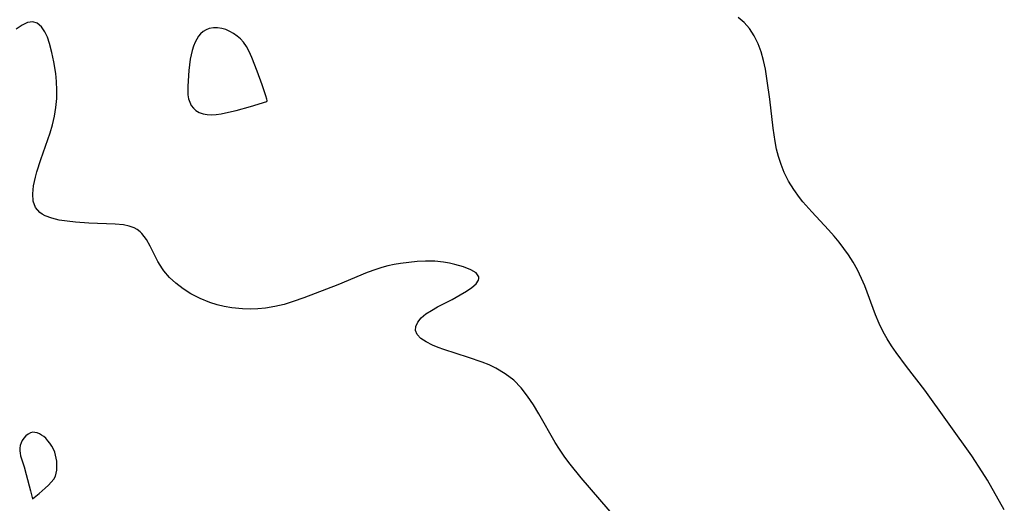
# Model space of a CAD drawing. Header units: metres. Extents: x 1073367 to 1082519, y 1569854 to 1574957.
# Tile 901 of 1056: x 1080446 to 1080614, y 1572305 to 1572387. Entities that reach past the tile are written whole.
import ezdxf

# ---------------------------------------------------------------- set-up
doc = ezdxf.new("R2010")
doc.units = ezdxf.units.M
doc.layers.add('CGG_CurvaNivelLidar_v1', color=253, linetype='Continuous', lineweight=30)

msp = doc.modelspace()

# ---------------------------------------------------------------- linework, layer by layer
at = {"layer": 'CGG_CurvaNivelLidar_v1'}
for p, q in [((1080446.7651, 1572386.2607, 75), (1080445.7619, 1572385.5862, 75)), ((1080447.6948, 1572386.7191, 75), (1080446.7651, 1572386.2607, 75)), ((1080448.5587, 1572386.8584, 75), (1080447.6948, 1572386.7191, 75)), ((1080449.3342, 1572386.6087, 75), (1080448.5587, 1572386.8584, 75)), ((1080450.0331, 1572386.025, 75), (1080449.3342, 1572386.6087, 75)), ((1080569.8386, 1572386.7291, 74.5), (1080568.81, 1572387.5685, 74.5)), ((1080570.7418, 1572385.7189, 74.5), (1080569.8386, 1572386.7291, 74.5)), ((1080450.6329, 1572385.1698, 75), (1080450.0331, 1572386.025, 75)), ((1080451.068, 1572384.2264, 75), (1080450.6329, 1572385.1698, 75)), ((1080477.191, 1572384.8044, 75), (1080476.8357, 1572384.384, 75)), ((1080477.6368, 1572385.1917, 75), (1080477.191, 1572384.8044, 75)), ((1080478.1326, 1572385.4959, 75), (1080477.6368, 1572385.1917, 75)), ((1080478.669, 1572385.7101, 75), (1080478.1326, 1572385.4959, 75)), ((1080479.3579, 1572385.8404, 75), (1080478.669, 1572385.7101, 75)), ((1080480.0746, 1572385.843, 75), (1080479.3579, 1572385.8404, 75)), ((1080480.8006, 1572385.7289, 75), (1080480.0746, 1572385.843, 75)), ((1080481.4797, 1572385.52, 75), (1080480.8006, 1572385.7289, 75)), ((1080482.1441, 1572385.2275, 75), (1080481.4797, 1572385.52, 75)), ((1080482.7862, 1572384.8642, 75), (1080482.1441, 1572385.2275, 75)), ((1080483.3964, 1572384.4374, 75), (1080482.7862, 1572384.8642, 75)), ((1080571.5639, 1572384.4718, 74.5), (1080570.7418, 1572385.7189, 74.5)), ((1080451.4362, 1572383.1469, 75), (1080451.068, 1572384.2264, 75)), ((1080451.8426, 1572381.6374, 75), (1080451.4362, 1572383.1469, 75)), ((1080476.2563, 1572383.3914, 75), (1080475.9782, 1572382.7119, 75)), ((1080476.5255, 1572383.9096, 75), (1080476.2563, 1572383.3914, 75)), ((1080476.8357, 1572384.384, 75), (1080476.5255, 1572383.9096, 75)), ((1080483.963, 1572383.9498, 75), (1080483.3964, 1572384.4374, 75)), ((1080484.4711, 1572383.3987, 75), (1080483.963, 1572383.9498, 75)), ((1080484.9834, 1572382.6617, 75), (1080484.4711, 1572383.3987, 75)), ((1080572.239, 1572383.0865, 74.5), (1080571.5639, 1572384.4718, 74.5)), ((1080572.7365, 1572381.7135, 74.5), (1080572.239, 1572383.0865, 74.5)), ((1080452.1881, 1572380.0115, 75), (1080451.8426, 1572381.6374, 75)), ((1080475.5598, 1572381.2454, 75), (1080475.41, 1572380.4775, 75)), ((1080475.7482, 1572381.9929, 75), (1080475.5598, 1572381.2454, 75)), ((1080475.9782, 1572382.7119, 75), (1080475.7482, 1572381.9929, 75)), ((1080485.4389, 1572381.8133, 75), (1080484.9834, 1572382.6617, 75)), ((1080485.9023, 1572380.7828, 75), (1080485.4389, 1572381.8133, 75)), ((1080573.1374, 1572380.2684, 74.5), (1080572.7365, 1572381.7135, 74.5)), ((1080452.4913, 1572378.0662, 75), (1080452.1881, 1572380.0115, 75)), ((1080475.41, 1572380.4775, 75), (1080475.1775, 1572378.5506, 75)), ((1080486.8445, 1572378.4598, 75), (1080485.9023, 1572380.7828, 75)), ((1080573.4637, 1572378.7699, 74.5), (1080573.1374, 1572380.2684, 74.5)), ((1080452.624, 1572376.6626, 75), (1080452.4913, 1572378.0662, 75)), ((1080475.1775, 1572378.5506, 75), (1080475.0057, 1572375.8708, 75)), ((1080487.7015, 1572376.1394, 75), (1080486.8445, 1572378.4598, 75)), ((1080573.7996, 1572376.8046, 74.5), (1080573.4637, 1572378.7699, 74.5)), ((1080452.6803, 1572375.2373, 75), (1080452.624, 1572376.6626, 75)), ((1080488.3066, 1572374.2738, 75), (1080487.7015, 1572376.1394, 75)), ((1080574.2086, 1572373.676, 74.5), (1080573.7996, 1572376.8046, 74.5)), ((1080452.6506, 1572373.8011, 75), (1080452.6803, 1572375.2373, 75)), ((1080475.0057, 1572375.8708, 75), (1080474.9912, 1572375.1296, 75)), ((1080474.9912, 1572375.1296, 75), (1080475.0249, 1572374.417, 75)), ((1080452.5158, 1572372.2849, 75), (1080452.6506, 1572373.8011, 75)), ((1080475.0249, 1572374.417, 75), (1080475.1342, 1572373.7416, 75)), ((1080475.1342, 1572373.7416, 75), (1080475.3252, 1572373.1574, 75)), ((1080475.3252, 1572373.1574, 75), (1080475.5994, 1572372.623, 75)), ((1080485.6971, 1572372.4528, 75), (1080488.5, 1572373.301, 75)), ((1080488.4669, 1572373.6552, 75), (1080488.3066, 1572374.2738, 75)), ((1080488.5074, 1572373.4396, 75), (1080488.4669, 1572373.6552, 75)), ((1080488.5, 1572373.301, 75), (1080488.5074, 1572373.4396, 75)), ((1080574.7763, 1572368.7239, 74.5), (1080574.2086, 1572373.676, 74.5)), ((1080452.2766, 1572370.7792, 75), (1080452.5158, 1572372.2849, 75)), ((1080475.5994, 1572372.623, 75), (1080475.9507, 1572372.1494, 75)), ((1080475.9507, 1572372.1494, 75), (1080476.3771, 1572371.7516, 75)), ((1080476.3771, 1572371.7516, 75), (1080476.9546, 1572371.4062, 75)), ((1080476.9546, 1572371.4062, 75), (1080477.6091, 1572371.1711, 75)), ((1080477.6091, 1572371.1711, 75), (1080478.321, 1572371.039, 75)), ((1080479.8082, 1572371.0585, 75), (1080480.7134, 1572371.1918, 75)), ((1080480.7134, 1572371.1918, 75), (1080481.9427, 1572371.4423, 75)), ((1080481.9427, 1572371.4423, 75), (1080483.2255, 1572371.7563, 75)), ((1080483.2255, 1572371.7563, 75), (1080485.6971, 1572372.4528, 75)), ((1080451.9341, 1572369.2955, 75), (1080452.2766, 1572370.7792, 75)), ((1080478.321, 1572371.039, 75), (1080479.0136, 1572371.0049, 75)), ((1080479.0136, 1572371.0049, 75), (1080479.8082, 1572371.0585, 75)), ((1080449.9416, 1572363.4215, 75), (1080451.5317, 1572367.9556, 75)), ((1080451.5317, 1572367.9556, 75), (1080451.9341, 1572369.2955, 75)), ((1080575.1239, 1572366.4515, 74.5), (1080574.7763, 1572368.7239, 74.5)), ((1080575.3808, 1572365.1753, 74.5), (1080575.1239, 1572366.4515, 74.5)), ((1080575.696, 1572363.9218, 74.5), (1080575.3808, 1572365.1753, 74.5)), ((1080449.2902, 1572361.3202, 75), (1080449.9416, 1572363.4215, 75)), ((1080576.1423, 1572362.5264, 74.5), (1080575.696, 1572363.9218, 74.5)), ((1080449.0288, 1572360.3691, 75), (1080449.2902, 1572361.3202, 75)), ((1080576.6875, 1572361.1745, 74.5), (1080576.1423, 1572362.5264, 74.5)), ((1080577.4307, 1572359.6991, 74.5), (1080576.6875, 1572361.1745, 74.5)), ((1080448.7166, 1572358.9068, 75), (1080449.0288, 1572360.3691, 75)), ((1080578.2921, 1572358.2878, 74.5), (1080577.4307, 1572359.6991, 74.5)), ((1080448.5729, 1572357.5344, 75), (1080448.7166, 1572358.9068, 75)), ((1080579.2591, 1572356.9414, 74.5), (1080578.2921, 1572358.2878, 74.5)), ((1080448.6524, 1572356.2911, 75), (1080448.5729, 1572357.5344, 75)), ((1080449.0412, 1572355.1981, 75), (1080448.6524, 1572356.2911, 75)), ((1080579.8712, 1572356.1822, 74.5), (1080579.2591, 1572356.9414, 74.5)), ((1080581.3943, 1572354.4577, 74.5), (1080579.8712, 1572356.1822, 74.5)), ((1080449.7867, 1572354.3551, 75), (1080449.0412, 1572355.1981, 75)), ((1080450.1504, 1572354.0972, 75), (1080449.7867, 1572354.3551, 75)), ((1080584.2428, 1572351.3972, 74.5), (1080581.3943, 1572354.4577, 74.5)), ((1080450.6899, 1572353.8025, 75), (1080450.1504, 1572354.0972, 75)), ((1080451.8077, 1572353.3858, 75), (1080450.6899, 1572353.8025, 75)), ((1080453.0659, 1572353.0884, 75), (1080451.8077, 1572353.3858, 75)), ((1080454.4231, 1572352.8793, 75), (1080453.0659, 1572353.0884, 75)), ((1080455.8448, 1572352.7324, 75), (1080454.4231, 1572352.8793, 75)), ((1080458.1042, 1572352.5782, 75), (1080455.8448, 1572352.7324, 75)), ((1080462.6356, 1572352.4054, 75), (1080458.1042, 1572352.5782, 75)), ((1080464.0554, 1572352.2612, 75), (1080462.6356, 1572352.4054, 75)), ((1080464.9929, 1572352.0655, 75), (1080464.0554, 1572352.2612, 75)), ((1080465.8492, 1572351.7572, 75), (1080464.9929, 1572352.0655, 75)), ((1080466.3553, 1572351.4797, 75), (1080465.8492, 1572351.7572, 75)), ((1080466.8731, 1572351.0848, 75), (1080466.3553, 1572351.4797, 75)), ((1080467.157, 1572350.8085, 75), (1080466.8731, 1572351.0848, 75)), ((1080585.1898, 1572350.3308, 74.5), (1080584.2428, 1572351.3972, 74.5)), ((1080467.9305, 1572349.7941, 75), (1080467.157, 1572350.8085, 75)), ((1080468.5912, 1572348.6132, 75), (1080467.9305, 1572349.7941, 75)), ((1080586.049, 1572349.3019, 74.5), (1080585.1898, 1572350.3308, 74.5)), ((1080586.8688, 1572348.2451, 74.5), (1080586.049, 1572349.3019, 74.5)), ((1080469.8798, 1572346.0304, 75), (1080468.5912, 1572348.6132, 75)), ((1080587.6413, 1572347.1571, 74.5), (1080586.8688, 1572348.2451, 74.5)), ((1080470.66, 1572344.7566, 75), (1080469.8798, 1572346.0304, 75)), ((1080514.131, 1572346.0244, 75), (1080512.6967, 1572345.882, 75)), ((1080515.5517, 1572346.0902, 75), (1080514.131, 1572346.0244, 75)), ((1080517.1053, 1572346.0549, 75), (1080515.5517, 1572346.0902, 75)), ((1080518.6054, 1572345.9069, 75), (1080517.1053, 1572346.0549, 75)), ((1080519.5962, 1572345.7422, 75), (1080518.6054, 1572345.9069, 75)), ((1080588.4309, 1572345.9151, 74.5), (1080587.6413, 1572347.1571, 74.5)), ((1080589.15, 1572344.6333, 74.5), (1080588.4309, 1572345.9151, 74.5)), ((1080470.9007, 1572344.427, 75), (1080470.66, 1572344.7566, 75)), ((1080471.865, 1572343.3221, 75), (1080470.9007, 1572344.427, 75)), ((1080507.0559, 1572344.682, 75), (1080505.5858, 1572344.1394, 75)), ((1080508.0718, 1572344.9977, 75), (1080507.0559, 1572344.682, 75)), ((1080509.0994, 1572345.265, 75), (1080508.0718, 1572344.9977, 75)), ((1080510.1757, 1572345.4921, 75), (1080509.0994, 1572345.265, 75)), ((1080511.258, 1572345.6794, 75), (1080510.1757, 1572345.4921, 75)), ((1080512.6967, 1572345.882, 75), (1080511.258, 1572345.6794, 75)), ((1080520.5408, 1572345.5367, 75), (1080519.5962, 1572345.7422, 75)), ((1080522.0046, 1572345.1197, 75), (1080520.5408, 1572345.5367, 75)), ((1080523.2382, 1572344.6279, 75), (1080522.0046, 1572345.1197, 75)), ((1080524.1486, 1572344.0659, 75), (1080523.2382, 1572344.6279, 75)), ((1080589.8778, 1572343.1358, 74.5), (1080589.15, 1572344.6333, 74.5)), ((1080472.9782, 1572342.3085, 75), (1080471.865, 1572343.3221, 75)), ((1080505.5858, 1572344.1394, 75), (1080500.5867, 1572342.0597, 75)), ((1080524.1433, 1572342.2375, 75), (1080524.5655, 1572342.8505, 75)), ((1080524.6146, 1572343.4308, 75), (1080524.1486, 1572344.0659, 75)), ((1080524.5655, 1572342.8505, 75), (1080524.6379, 1572343.1071, 75)), ((1080524.6379, 1572343.1071, 75), (1080524.6146, 1572343.4308, 75)), ((1080590.4125, 1572341.8758, 74.5), (1080589.8778, 1572343.1358, 74.5)), ((1080474.2102, 1572341.3821, 75), (1080472.9782, 1572342.3085, 75)), ((1080475.5381, 1572340.5442, 75), (1080474.2102, 1572341.3821, 75)), ((1080500.5867, 1572342.0597, 75), (1080494.8021, 1572339.8374, 75)), ((1080521.4455, 1572340.3195, 75), (1080522.5154, 1572340.962, 75)), ((1080522.5154, 1572340.962, 75), (1080523.4353, 1572341.6044, 75)), ((1080523.4353, 1572341.6044, 75), (1080524.1433, 1572342.2375, 75)), ((1080592.2521, 1572336.9478, 74.5), (1080590.4125, 1572341.8758, 74.5)), ((1080477.1112, 1572339.7239, 75), (1080475.5381, 1572340.5442, 75)), ((1080478.7671, 1572339.0431, 75), (1080477.1112, 1572339.7239, 75)), ((1080492.9813, 1572339.1863, 75), (1080491.4243, 1572338.7123, 75)), ((1080494.8021, 1572339.8374, 75), (1080492.9813, 1572339.1863, 75)), ((1080517.5525, 1572338.2759, 75), (1080520.0694, 1572339.574, 75)), ((1080520.0694, 1572339.574, 75), (1080521.4455, 1572340.3195, 75)), ((1080479.9819, 1572338.6593, 75), (1080478.7671, 1572339.0431, 75)), ((1080481.2256, 1572338.3567, 75), (1080479.9819, 1572338.6593, 75)), ((1080482.4913, 1572338.1345, 75), (1080481.2256, 1572338.3567, 75)), ((1080484.305, 1572337.955, 75), (1080482.4913, 1572338.1345, 75)), ((1080485.6243, 1572337.9126, 75), (1080484.305, 1572337.955, 75)), ((1080486.9461, 1572337.946, 75), (1080485.6243, 1572337.9126, 75)), ((1080488.2652, 1572338.0647, 75), (1080486.9461, 1572337.946, 75)), ((1080489.8514, 1572338.3311, 75), (1080488.2652, 1572338.0647, 75)), ((1080491.4243, 1572338.7123, 75), (1080489.8514, 1572338.3311, 75)), ((1080515.5978, 1572337.0828, 75), (1080516.5224, 1572337.6972, 75)), ((1080516.5224, 1572337.6972, 75), (1080517.5525, 1572338.2759, 75)), ((1080514.2192, 1572335.6922, 75), (1080514.8108, 1572336.4039, 75)), ((1080514.8108, 1572336.4039, 75), (1080515.5978, 1572337.0828, 75)), ((1080592.8618, 1572335.4812, 74.5), (1080592.2521, 1572336.9478, 74.5)), ((1080513.8013, 1572334.2802, 75), (1080513.8651, 1572334.9753, 75)), ((1080514.1068, 1572333.5734, 75), (1080513.8013, 1572334.2802, 75)), ((1080513.8651, 1572334.9753, 75), (1080514.2192, 1572335.6922, 75)), ((1080593.5478, 1572334.0509, 74.5), (1080592.8618, 1572335.4812, 74.5)), ((1080514.7432, 1572332.9202, 75), (1080514.1068, 1572333.5734, 75)), ((1080515.6367, 1572332.3174, 75), (1080514.7432, 1572332.9202, 75)), ((1080594.2203, 1572332.8472, 74.5), (1080593.5478, 1572334.0509, 74.5)), ((1080594.9554, 1572331.6745, 74.5), (1080594.2203, 1572332.8472, 74.5)), ((1080516.7282, 1572331.7637, 75), (1080515.6367, 1572332.3174, 75)), ((1080517.6569, 1572331.3765, 75), (1080516.7282, 1572331.7637, 75)), ((1080518.6534, 1572331.0121, 75), (1080517.6569, 1572331.3765, 75)), ((1080522.8778, 1572329.6747, 75), (1080518.6534, 1572331.0121, 75)), ((1080595.74, 1572330.5261, 74.5), (1080594.9554, 1572331.6745, 74.5)), ((1080525.1912, 1572328.8825, 75), (1080522.8778, 1572329.6747, 75)), ((1080597.5218, 1572328.1357, 74.5), (1080595.74, 1572330.5261, 74.5)), ((1080526.3832, 1572328.4025, 75), (1080525.1912, 1572328.8825, 75)), ((1080527.5379, 1572327.8564, 75), (1080526.3832, 1572328.4025, 75)), ((1080529.1226, 1572326.9135, 75), (1080527.5379, 1572327.8564, 75)), ((1080600.635, 1572324.111, 74.5), (1080597.5218, 1572328.1357, 74.5)), ((1080530.567, 1572325.784, 75), (1080529.1226, 1572326.9135, 75)), ((1080531.8125, 1572324.507, 75), (1080530.567, 1572325.784, 75)), ((1080532.9297, 1572323.0882, 75), (1080531.8125, 1572324.507, 75)), ((1080608.6664, 1572312.9475, 74.5), (1080600.635, 1572324.111, 74.5)), ((1080533.9271, 1572321.6053, 75), (1080532.9297, 1572323.0882, 75)), ((1080534.8649, 1572320.0578, 75), (1080533.9271, 1572321.6053, 75)), ((1080537.6402, 1572315.2119, 75), (1080534.8649, 1572320.0578, 75)), ((1080447.0639, 1572315.9425, 75.5), (1080446.7841, 1572315.5274, 75.5)), ((1080447.3937, 1572316.306, 75.5), (1080447.0639, 1572315.9425, 75.5)), ((1080447.7609, 1572316.6058, 75.5), (1080447.3937, 1572316.306, 75.5)), ((1080448.1564, 1572316.8236, 75.5), (1080447.7609, 1572316.6058, 75.5)), ((1080448.5747, 1572316.9328, 75.5), (1080448.1564, 1572316.8236, 75.5)), ((1080448.944, 1572316.9222, 75.5), (1080448.5747, 1572316.9328, 75.5)), ((1080449.3206, 1572316.8295, 75.5), (1080448.944, 1572316.9222, 75.5)), ((1080449.6988, 1572316.6714, 75.5), (1080449.3206, 1572316.8295, 75.5)), ((1080450.0726, 1572316.4596, 75.5), (1080449.6988, 1572316.6714, 75.5)), ((1080450.4358, 1572316.2021, 75.5), (1080450.0726, 1572316.4596, 75.5)), ((1080450.7815, 1572315.9031, 75.5), (1080450.4358, 1572316.2021, 75.5)), ((1080451.1607, 1572315.4993, 75.5), (1080450.7815, 1572315.9031, 75.5)), ((1080446.3619, 1572314.2284, 75.5), (1080446.3475, 1572313.7703, 75.5)), ((1080446.4446, 1572314.6796, 75.5), (1080446.3619, 1572314.2284, 75.5)), ((1080446.5867, 1572315.1159, 75.5), (1080446.4446, 1572314.6796, 75.5)), ((1080446.7841, 1572315.5274, 75.5), (1080446.5867, 1572315.1159, 75.5)), ((1080451.5061, 1572315.0535, 75.5), (1080451.1607, 1572315.4993, 75.5)), ((1080451.8167, 1572314.5756, 75.5), (1080451.5061, 1572315.0535, 75.5)), ((1080452.0875, 1572314.0718, 75.5), (1080451.8167, 1572314.5756, 75.5)), ((1080452.3097, 1572313.5452, 75.5), (1080452.0875, 1572314.0718, 75.5)), ((1080538.3484, 1572314.0595, 75), (1080537.6402, 1572315.2119, 75)), ((1080539.2792, 1572312.6694, 75), (1080538.3484, 1572314.0595, 75)), ((1080446.3475, 1572313.7703, 75.5), (1080446.3987, 1572313.3594, 75.5)), ((1080446.3987, 1572313.3594, 75.5), (1080446.4964, 1572312.9469, 75.5)), ((1080446.4964, 1572312.9469, 75.5), (1080447.0935, 1572311.0521, 75.5)), ((1080452.463, 1572313.0427, 75.5), (1080452.3097, 1572313.5452, 75.5)), ((1080452.6463, 1572312.0067, 75.5), (1080452.463, 1572313.0427, 75.5)), ((1080540.1622, 1572311.4748, 75), (1080539.2792, 1572312.6694, 75)), ((1080610.4466, 1572310.2207, 74.5), (1080608.6664, 1572312.9475, 74.5)), ((1080447.0935, 1572311.0521, 75.5), (1080447.4657, 1572309.7321, 75.5)), ((1080452.6901, 1572310.9646, 75.5), (1080452.6463, 1572312.0067, 75.5)), ((1080452.656, 1572310.4542, 75.5), (1080452.6901, 1572310.9646, 75.5)), ((1080542.0423, 1572309.1584, 75), (1080540.1622, 1572311.4748, 75)), ((1080447.4657, 1572309.7321, 75.5), (1080448.1858, 1572306.9553, 75.5)), ((1080452.134, 1572308.9594, 75.5), (1080452.4245, 1572309.4787, 75.5)), ((1080452.4245, 1572309.4787, 75.5), (1080452.5746, 1572309.9589, 75.5)), ((1080452.5746, 1572309.9589, 75.5), (1080452.656, 1572310.4542, 75.5)), ((1080548.4412, 1572301.7803, 75), (1080542.0423, 1572309.1584, 75)), ((1080611.3219, 1572308.7864, 74.5), (1080610.4466, 1572310.2207, 74.5)), ((1080449.633, 1572306.495, 75.5), (1080450.6983, 1572307.3932, 75.5)), ((1080450.6983, 1572307.3932, 75.5), (1080451.2342, 1572307.9015, 75.5)), ((1080451.2342, 1572307.9015, 75.5), (1080451.7249, 1572308.4286, 75.5)), ((1080451.7249, 1572308.4286, 75.5), (1080452.134, 1572308.9594, 75.5)), ((1080614.2036, 1572303.7216, 74.5), (1080611.3219, 1572308.7864, 74.5)), ((1080448.1858, 1572306.9553, 75.5), (1080448.5, 1572305.6198, 75.5)), ((1080448.5, 1572305.6198, 75.5), (1080449.633, 1572306.495, 75.5))]:
    msp.add_line(p, q, dxfattribs=at)

doc.saveas('drawing.dxf')
